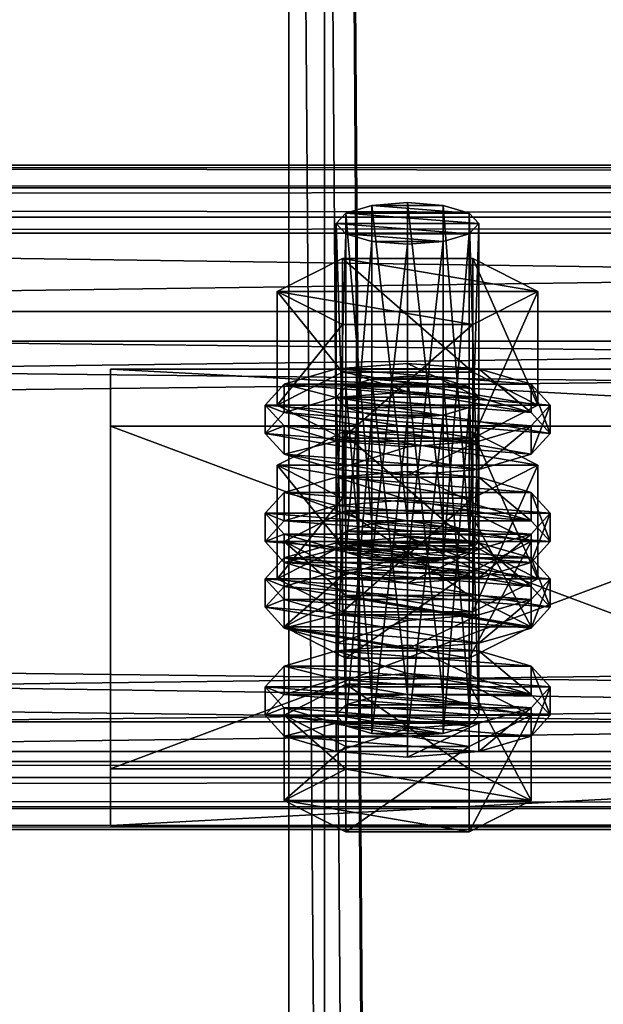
# Model space of a CAD drawing. Header units: millimetres. Extents: x 60485 to 71303, y 100 to 16900.
# Tile 573 of 656: x 63147 to 63196, y 16256 to 16338. Entities that reach past the tile are written whole.
import ezdxf

# ---------------------------------------------------------------- set-up
doc = ezdxf.new("R2010")
doc.units = ezdxf.units.MM
for name, color, linetype in [('13', 7, 'Continuous'), ('3', 7, 'Continuous'), ('6', 7, 'Continuous'), ('9', 7, 'Continuous')]:
    doc.layers.add(name, color=color, linetype=linetype)

msp = doc.modelspace()

# ---------------------------------------------------------------- meshes
at = {"layer": '13', "color": 20}
mesh = msp.add_polyface(dxfattribs=at)
corners = [(63180, 16319.582, 3266.442), (63177, 16319.817, 3267.211), (63177, 16293.041, 3275.397), (63174.804, 16320.459, 3269.311), (63174.804, 16293.683, 3277.497), (63174, 16321.337, 3272.18), (63174, 16294.56, 3280.366), (63174.804, 16322.214, 3275.049), (63174.804, 16295.437, 3283.235), (63177, 16322.856, 3277.149), (63177, 16296.079, 3285.335), (63180, 16323.091, 3277.918), (63180, 16296.314, 3286.104), (63183, 16319.817, 3267.211), (63185.196, 16320.459, 3269.311), (63186, 16321.337, 3272.18), (63185.196, 16322.214, 3275.049), (63183, 16322.856, 3277.149), (63185.485, 16312.837, 3264.844), (63174.515, 16312.837, 3264.844), (63174.515, 16303.274, 3267.768), (63169.03, 16315.615, 3273.929), (63169.03, 16306.052, 3276.853), (63174.515, 16318.392, 3283.014), (63174.515, 16308.829, 3285.938), (63185.485, 16308.829, 3285.938), (63190.97, 16315.615, 3273.929), (63190.97, 16306.052, 3276.853), (63185.485, 16303.274, 3267.768), (63169.608, 16304.297, 3271.115), (63168, 16306.052, 3276.853), (63168, 16303.661, 3277.584), (63169.608, 16301.907, 3271.846), (63169.608, 16307.806, 3282.591), (63169.608, 16305.415, 3283.322), (63174, 16309.09, 3286.791), (63174, 16306.699, 3287.522), (63180, 16309.56, 3288.328), (63180, 16307.169, 3289.059), (63174, 16303.013, 3266.915), (63186, 16303.013, 3266.915), (63190.392, 16304.297, 3271.115), (63192, 16306.052, 3276.853), (63190.392, 16307.806, 3282.591), (63186, 16309.09, 3286.791), (63190.392, 16305.415, 3283.322), (63192, 16303.661, 3277.584), (63190.392, 16301.907, 3271.846), (63177, 16305.199, 3219.395), (63183, 16305.199, 3219.395), (63174.804, 16305.841, 3221.496), (63185.196, 16305.841, 3221.496), (63174, 16306.718, 3224.365), (63186, 16306.718, 3224.365), (63174.804, 16307.595, 3227.233), (63185.196, 16307.595, 3227.233), (63177, 16308.237, 3229.334)]
mesh.append_faces([[corners[k] for k in face] for face in [(9, 12, 10, 10), (13, 1, 0, 0), (9, 17, 11, 11), (19, 22, 20, 20), (21, 24, 22, 22), (23, 25, 24, 24), (18, 21, 19, 19), (22, 28, 20, 20), (29, 31, 32, 32), (30, 34, 31, 31), (33, 36, 34, 34), (35, 38, 36, 36), (35, 44, 37, 37)]], dxfattribs={"vtx0": -1, "color": 20})
mesh.append_faces([[corners[k] for k in face] for face in [(1, 13, 3, 3), (3, 14, 5, 5), (5, 15, 7, 7), (7, 16, 9, 9), (21, 26, 23, 23), (24, 27, 22, 22), (39, 40, 29, 29), (29, 41, 30, 30), (30, 42, 33, 33), (33, 43, 35, 35), (38, 45, 36, 36), (36, 46, 34, 34), (34, 47, 31, 31), (48, 49, 50, 50), (50, 51, 52, 52), (52, 53, 54, 54), (54, 55, 56, 56)]], dxfattribs={"vtx0": -1, "vtx1": -1, "color": 20})
mesh.append_faces([[corners[k] for k in face] for face in [(0, 1, 2, 2), (1, 3, 4, 4), (3, 5, 6, 6), (5, 7, 8, 8), (7, 9, 10, 10), (9, 11, 12, 12), (18, 19, 20, 20), (19, 21, 22, 22), (21, 23, 24, 24), (29, 30, 31, 31), (30, 33, 34, 34), (33, 35, 36, 36), (35, 37, 38, 38)]], dxfattribs={"vtx2": -1, "vtx3": -1, "color": 20})
mesh = msp.add_polyface(dxfattribs=at)
corners = [(63186, 16321.337, 3272.18), (63185.196, 16320.459, 3269.311), (63185.196, 16293.683, 3277.497), (63183, 16319.817, 3267.211), (63183, 16293.041, 3275.397), (63180, 16319.582, 3266.442), (63180, 16292.806, 3274.628), (63180, 16323.091, 3277.918), (63183, 16322.856, 3277.149), (63183, 16296.079, 3285.335), (63180, 16296.314, 3286.104), (63185.196, 16322.214, 3275.049), (63185.196, 16295.437, 3283.235), (63186, 16294.56, 3280.366), (63174.804, 16320.459, 3269.311), (63174, 16321.337, 3272.18), (63174.804, 16322.214, 3275.049), (63177, 16322.856, 3277.149), (63190.97, 16315.615, 3273.929), (63185.485, 16312.837, 3264.844), (63185.485, 16303.274, 3267.768), (63190.97, 16306.052, 3276.853), (63174.515, 16303.274, 3267.768), (63174.515, 16318.392, 3283.014), (63185.485, 16318.392, 3283.014), (63185.485, 16308.829, 3285.938), (63169.03, 16315.615, 3273.929), (63174.515, 16308.829, 3285.938), (63169.03, 16306.052, 3276.853), (63192, 16306.052, 3276.853), (63190.392, 16304.297, 3271.115), (63190.392, 16301.907, 3271.846), (63192, 16303.661, 3277.584), (63180, 16309.56, 3288.328), (63186, 16309.09, 3286.791), (63186, 16306.699, 3287.522), (63180, 16307.169, 3289.059), (63190.392, 16307.806, 3282.591), (63190.392, 16305.415, 3283.322), (63169.608, 16304.297, 3271.115), (63186, 16303.013, 3266.915), (63168, 16306.052, 3276.853), (63169.608, 16307.806, 3282.591), (63174, 16309.09, 3286.791), (63174, 16306.699, 3287.522), (63169.608, 16305.415, 3283.322), (63183, 16305.199, 3219.395), (63177, 16305.199, 3219.395), (63180, 16304.964, 3218.627), (63174.804, 16305.841, 3221.496), (63185.196, 16305.841, 3221.496), (63174, 16306.718, 3224.365), (63186, 16306.718, 3224.365), (63174.804, 16307.595, 3227.233), (63185.196, 16307.595, 3227.233), (63177, 16308.237, 3229.334), (63183, 16308.237, 3229.334), (63180, 16308.472, 3230.102), (63174.515, 16303.774, 3235.199), (63190.97, 16300.996, 3226.114), (63185.485, 16303.774, 3235.199)]
mesh.append_faces([[corners[k] for k in face] for face in [(7, 9, 10, 10), (18, 20, 21, 21), (19, 22, 20, 20), (24, 21, 25, 25), (23, 18, 24, 24), (21, 27, 25, 25), (29, 31, 32, 32), (33, 35, 36, 36), (34, 38, 35, 35), (37, 32, 38, 38), (38, 36, 35, 35), (46, 47, 48, 48), (55, 56, 57, 57), (58, 59, 60, 60)]], dxfattribs={"vtx0": -1, "color": 20})
mesh.append_faces([[corners[k] for k in face] for face in [(14, 3, 1, 1), (15, 1, 0, 0), (16, 0, 11, 11), (17, 11, 8, 8), (26, 19, 18, 18), (28, 21, 20, 20), (39, 40, 30, 30), (41, 30, 29, 29), (42, 29, 37, 37), (43, 37, 34, 34), (44, 38, 32, 32), (45, 32, 31, 31), (49, 46, 50, 50), (51, 50, 52, 52), (53, 52, 54, 54), (55, 54, 56, 56)]], dxfattribs={"vtx0": -1, "vtx2": -1, "vtx3": -1, "color": 20})
mesh.append_faces([[corners[k] for k in face] for face in [(0, 1, 2, 2), (1, 3, 4, 4), (3, 5, 6, 6), (7, 8, 9, 9), (8, 11, 12, 12), (11, 0, 13, 13), (18, 19, 20, 20), (23, 24, 25, 25), (24, 18, 21, 21), (29, 30, 31, 31), (33, 34, 35, 35), (34, 37, 38, 38), (37, 29, 32, 32)]], dxfattribs={"vtx2": -1, "vtx3": -1, "color": 20})
mesh = msp.add_polyface(dxfattribs=at)
corners = [(63186, 16321.337, 3272.18), (63185.196, 16293.683, 3277.497), (63186, 16294.56, 3280.366), (63185.196, 16320.459, 3269.311), (63183, 16293.041, 3275.397), (63183, 16319.817, 3267.211), (63180, 16292.806, 3274.628), (63183, 16322.856, 3277.149), (63185.196, 16295.437, 3283.235), (63183, 16296.079, 3285.335), (63185.196, 16322.214, 3275.049), (63180, 16296.314, 3286.104), (63177, 16296.079, 3285.335), (63174.804, 16295.437, 3283.235), (63174, 16294.56, 3280.366), (63169.608, 16294.56, 3280.366), (63185.196, 16291.929, 3271.759), (63190.392, 16294.56, 3280.366), (63174.804, 16297.191, 3288.973), (63185.196, 16297.191, 3288.973), (63192, 16296.951, 3279.635), (63190.392, 16295.196, 3273.897), (63190.392, 16292.806, 3274.628), (63192, 16294.56, 3280.366), (63180, 16300.459, 3291.111), (63186, 16299.989, 3289.573), (63186, 16297.598, 3290.304), (63180, 16298.068, 3291.842), (63190.392, 16298.705, 3285.373), (63190.392, 16296.314, 3286.104), (63186, 16293.912, 3269.697), (63174, 16293.912, 3269.697), (63180, 16293.442, 3268.16), (63169.608, 16295.196, 3273.897), (63168, 16296.951, 3279.635), (63169.608, 16298.705, 3285.373), (63174, 16299.989, 3289.573), (63169.608, 16296.314, 3286.104), (63168, 16294.56, 3280.366), (63190.392, 16304.297, 3271.115), (63186, 16303.013, 3266.915), (63186, 16300.622, 3267.646), (63190.392, 16301.907, 3271.846), (63180, 16302.543, 3265.377), (63180, 16300.152, 3266.108), (63174, 16303.013, 3266.915), (63168, 16303.661, 3277.584), (63180, 16308.472, 3230.102), (63183, 16308.237, 3229.334), (63183, 16281.461, 3237.52), (63185.196, 16307.595, 3227.233), (63185.196, 16280.818, 3235.42), (63190.97, 16300.996, 3226.114), (63185.485, 16298.219, 3217.029), (63185.485, 16288.656, 3219.953), (63174.515, 16303.774, 3235.199), (63185.485, 16303.774, 3235.199), (63185.485, 16294.211, 3238.122), (63190.97, 16291.433, 3229.038), (63169.03, 16300.996, 3226.114), (63174, 16294.472, 3238.976), (63190.392, 16293.187, 3234.775), (63186, 16294.472, 3238.976), (63180, 16294.942, 3240.513)]
mesh.append_faces([[corners[k] for k in face] for face in [(0, 1, 2, 2), (3, 4, 1, 1), (5, 6, 4, 4), (7, 8, 9, 9), (10, 2, 8, 8), (8, 11, 9, 9), (18, 17, 19, 19), (20, 22, 23, 23), (24, 26, 27, 27), (25, 29, 26, 26), (28, 23, 29, 29), (30, 31, 32, 32), (36, 25, 24, 24), (29, 27, 26, 26), (39, 41, 42, 42), (40, 44, 41, 41), (40, 45, 43, 43), (56, 58, 57, 57), (60, 62, 63, 63)]], dxfattribs={"vtx0": -1, "color": 20})
mesh.append_faces([[corners[k] for k in face] for face in [(11, 8, 12, 12)]], dxfattribs={"vtx0": -1, "vtx1": -1, "color": 20})
mesh.append_faces([[corners[k] for k in face] for face in [(13, 8, 2, 2), (14, 2, 1, 1), (15, 16, 17, 17), (33, 30, 21, 21), (34, 21, 20, 20), (35, 20, 28, 28), (36, 28, 25, 25), (37, 29, 23, 23), (38, 23, 22, 22), (46, 42, 41, 41), (59, 53, 52, 52), (60, 61, 62, 62)]], dxfattribs={"vtx0": -1, "vtx2": -1, "vtx3": -1, "color": 20})
mesh.append_faces([[corners[k] for k in face] for face in [(20, 21, 22, 22), (24, 25, 26, 26), (25, 28, 29, 29), (28, 20, 23, 23), (39, 40, 41, 41), (40, 43, 44, 44), (47, 48, 49, 49), (48, 50, 51, 51), (52, 53, 54, 54), (55, 56, 57, 57), (56, 52, 58, 58)]], dxfattribs={"vtx2": -1, "vtx3": -1, "color": 20})
mesh = msp.add_polyface(dxfattribs=at)
corners = [(63180, 16319.582, 3266.442), (63177, 16293.041, 3275.397), (63180, 16292.806, 3274.628), (63177, 16319.817, 3267.211), (63174.804, 16293.683, 3277.497), (63174.804, 16320.459, 3269.311), (63174, 16294.56, 3280.366), (63174, 16321.337, 3272.18), (63174.804, 16295.437, 3283.235), (63174.804, 16322.214, 3275.049), (63177, 16296.079, 3285.335), (63185.196, 16295.437, 3283.235), (63186, 16294.56, 3280.366), (63183, 16293.041, 3275.397), (63169.608, 16294.56, 3280.366), (63190.392, 16294.56, 3280.366), (63174.804, 16297.191, 3288.973), (63174, 16293.912, 3269.697), (63169.608, 16295.196, 3273.897), (63169.608, 16292.806, 3274.628), (63168, 16296.951, 3279.635), (63168, 16294.56, 3280.366), (63169.608, 16298.705, 3285.373), (63169.608, 16296.314, 3286.104), (63174, 16299.989, 3289.573), (63174, 16297.598, 3290.304), (63180, 16300.459, 3291.111), (63180, 16298.068, 3291.842), (63186, 16293.912, 3269.697), (63190.392, 16295.196, 3273.897), (63192, 16296.951, 3279.635), (63190.392, 16298.705, 3285.373), (63190.392, 16296.314, 3286.104), (63192, 16294.56, 3280.366), (63180, 16302.543, 3265.377), (63174, 16303.013, 3266.915), (63174, 16300.622, 3267.646), (63180, 16300.152, 3266.108), (63169.608, 16304.297, 3271.115), (63169.608, 16301.907, 3271.846), (63168, 16303.661, 3277.584), (63186, 16300.622, 3267.646), (63174, 16306.718, 3224.365), (63174.804, 16307.595, 3227.233), (63174.804, 16280.818, 3235.42), (63177, 16308.237, 3229.334), (63177, 16281.461, 3237.52), (63180, 16308.472, 3230.102), (63180, 16281.696, 3238.289), (63174.515, 16298.219, 3217.029), (63169.03, 16300.996, 3226.114), (63169.03, 16291.433, 3229.038), (63174.515, 16303.774, 3235.199), (63174.515, 16294.211, 3238.122), (63185.485, 16294.211, 3238.122), (63185.485, 16298.219, 3217.029), (63190.97, 16300.996, 3226.114), (63174, 16294.472, 3238.976), (63180, 16294.942, 3240.513), (63180, 16292.551, 3241.244), (63169.608, 16293.187, 3234.775), (63190.392, 16293.187, 3234.775)]
mesh.append_faces([[corners[k] for k in face] for face in [(0, 1, 2, 2), (3, 4, 1, 1), (5, 6, 4, 4), (7, 8, 6, 6), (9, 10, 8, 8), (18, 21, 19, 19), (20, 23, 21, 21), (22, 25, 23, 23), (24, 27, 25, 25), (34, 36, 37, 37), (35, 39, 36, 36), (39, 37, 36, 36), (50, 53, 51, 51), (52, 54, 53, 53), (55, 50, 49, 49)]], dxfattribs={"vtx0": -1, "color": 20})
mesh.append_faces([[corners[k] for k in face] for face in [(10, 11, 8, 8), (8, 12, 6, 6), (6, 13, 4, 4), (14, 15, 16, 16), (17, 28, 18, 18), (18, 29, 20, 20), (20, 30, 22, 22), (22, 31, 24, 24), (27, 32, 25, 25), (25, 32, 23, 23), (23, 33, 21, 21), (40, 41, 39, 39), (50, 56, 52, 52), (60, 61, 57, 57)]], dxfattribs={"vtx0": -1, "vtx1": -1, "color": 20})
mesh.append_faces([[corners[k] for k in face] for face in [(39, 41, 37, 37)]], dxfattribs={"vtx0": -1, "vtx2": -1, "vtx3": -1, "color": 20})
mesh.append_faces([[corners[k] for k in face] for face in [(17, 18, 19, 19), (18, 20, 21, 21), (20, 22, 23, 23), (22, 24, 25, 25), (24, 26, 27, 27), (34, 35, 36, 36), (35, 38, 39, 39), (42, 43, 44, 44), (43, 45, 46, 46), (45, 47, 48, 48), (49, 50, 51, 51), (50, 52, 53, 53), (57, 58, 59, 59)]], dxfattribs={"vtx2": -1, "vtx3": -1, "color": 20})
mesh = msp.add_polyface(dxfattribs=at)
corners = [(63174, 16294.56, 3280.366), (63185.196, 16293.683, 3277.497), (63183, 16293.041, 3275.397), (63190.392, 16294.56, 3280.366), (63185.196, 16291.929, 3271.759), (63185.196, 16284.756, 3273.952), (63190.392, 16287.388, 3282.559), (63174.804, 16284.756, 3273.952), (63174.804, 16297.191, 3288.973), (63185.196, 16297.191, 3288.973), (63185.196, 16290.019, 3291.166), (63174.804, 16290.019, 3291.166), (63190.392, 16295.196, 3273.897), (63186, 16293.912, 3269.697), (63186, 16291.522, 3270.428), (63190.392, 16292.806, 3274.628), (63180, 16293.442, 3268.16), (63180, 16291.052, 3268.891), (63169.608, 16292.806, 3274.628), (63186, 16306.718, 3224.365), (63185.196, 16305.841, 3221.496), (63185.196, 16279.064, 3229.682), (63183, 16305.199, 3219.395), (63183, 16278.422, 3227.582), (63180, 16304.964, 3218.627), (63180, 16278.187, 3226.813), (63180, 16308.472, 3230.102), (63183, 16281.461, 3237.52), (63180, 16281.696, 3238.289), (63183, 16308.237, 3229.334), (63185.196, 16280.818, 3235.42), (63185.196, 16307.595, 3227.233), (63186, 16279.941, 3232.551), (63190.97, 16300.996, 3226.114), (63185.485, 16288.656, 3219.953), (63190.97, 16291.433, 3229.038), (63185.485, 16298.219, 3217.029), (63174.515, 16288.656, 3219.953), (63174.515, 16294.211, 3238.122), (63185.485, 16294.211, 3238.122), (63169.03, 16291.433, 3229.038), (63192, 16291.433, 3229.038), (63190.392, 16289.679, 3223.3), (63190.392, 16287.288, 3224.031), (63192, 16289.042, 3229.769), (63186, 16288.395, 3219.099), (63186, 16286.004, 3219.83), (63180, 16287.925, 3217.562), (63180, 16285.534, 3218.293), (63180, 16294.942, 3240.513), (63186, 16294.472, 3238.976), (63186, 16292.081, 3239.707), (63180, 16292.551, 3241.244), (63190.392, 16293.187, 3234.775), (63190.392, 16290.797, 3235.506), (63174, 16288.395, 3219.099), (63169.608, 16289.679, 3223.3), (63168, 16291.433, 3229.038), (63169.608, 16293.187, 3234.775), (63174, 16292.081, 3239.707), (63169.608, 16290.797, 3235.506), (63168, 16289.042, 3229.769)]
mesh.append_faces([[corners[k] for k in face] for face in [(3, 5, 6, 6), (4, 7, 5, 5), (9, 6, 10, 10), (6, 11, 10, 10), (12, 14, 15, 15), (13, 17, 14, 14), (26, 27, 28, 28), (29, 30, 27, 27), (31, 32, 30, 30), (33, 34, 35, 35), (36, 37, 34, 34), (35, 38, 39, 39), (41, 43, 44, 44), (42, 46, 43, 43), (49, 51, 52, 52), (50, 54, 51, 51), (53, 44, 54, 54), (45, 55, 47, 47), (54, 52, 51, 51)]], dxfattribs={"vtx0": -1, "color": 20})
mesh.append_faces([[corners[k] for k in face] for face in [(0, 1, 2, 2), (18, 15, 14, 14), (40, 35, 34, 34), (56, 45, 42, 42), (57, 42, 41, 41), (58, 41, 53, 53), (59, 54, 44, 44), (60, 44, 43, 43), (61, 43, 46, 46)]], dxfattribs={"vtx0": -1, "vtx2": -1, "vtx3": -1, "color": 20})
mesh.append_faces([[corners[k] for k in face] for face in [(3, 4, 5, 5), (8, 9, 10, 10), (9, 3, 6, 6), (12, 13, 14, 14), (13, 16, 17, 17), (19, 20, 21, 21), (20, 22, 23, 23), (22, 24, 25, 25), (31, 19, 32, 32), (41, 42, 43, 43), (42, 45, 46, 46), (45, 47, 48, 48), (49, 50, 51, 51), (50, 53, 54, 54), (53, 41, 44, 44)]], dxfattribs={"vtx2": -1, "vtx3": -1, "color": 20})
mesh = msp.add_polyface(dxfattribs=at)
corners = [(63174.804, 16293.683, 3277.497), (63183, 16293.041, 3275.397), (63177, 16293.041, 3275.397), (63180, 16292.806, 3274.628), (63185.196, 16291.929, 3271.759), (63174.804, 16291.929, 3271.759), (63174.804, 16284.756, 3273.952), (63169.608, 16294.56, 3280.366), (63169.608, 16287.388, 3282.559), (63174.804, 16297.191, 3288.973), (63174.804, 16290.019, 3291.166), (63185.196, 16290.019, 3291.166), (63190.392, 16287.388, 3282.559), (63180, 16293.442, 3268.16), (63174, 16293.912, 3269.697), (63174, 16291.522, 3270.428), (63180, 16291.052, 3268.891), (63169.608, 16292.806, 3274.628), (63168, 16294.56, 3280.366), (63190.392, 16292.806, 3274.628), (63186, 16291.522, 3270.428), (63180, 16304.964, 3218.627), (63177, 16305.199, 3219.395), (63177, 16278.422, 3227.582), (63174.804, 16305.841, 3221.496), (63174.804, 16279.064, 3229.682), (63174, 16306.718, 3224.365), (63174, 16279.941, 3232.551), (63174.804, 16280.818, 3235.42), (63174.804, 16307.595, 3227.233), (63177, 16281.461, 3237.52), (63177, 16308.237, 3229.334), (63180, 16281.696, 3238.289), (63185.485, 16298.219, 3217.029), (63174.515, 16298.219, 3217.029), (63174.515, 16288.656, 3219.953), (63169.03, 16291.433, 3229.038), (63174.515, 16294.211, 3238.122), (63190.97, 16291.433, 3229.038), (63185.485, 16288.656, 3219.953), (63180, 16287.925, 3217.562), (63174, 16288.395, 3219.099), (63174, 16286.004, 3219.83), (63169.608, 16289.679, 3223.3), (63169.608, 16287.288, 3224.031), (63168, 16291.433, 3229.038), (63168, 16289.042, 3229.769), (63169.608, 16293.187, 3234.775), (63169.608, 16290.797, 3235.506), (63174, 16294.472, 3238.976), (63174, 16292.081, 3239.707), (63180, 16292.551, 3241.244), (63186, 16288.395, 3219.099), (63190.392, 16289.679, 3223.3), (63192, 16291.433, 3229.038), (63190.392, 16290.797, 3235.506), (63192, 16289.042, 3229.769), (63190.392, 16287.288, 3224.031), (63186, 16286.004, 3219.83)]
mesh.append_faces([[corners[k] for k in face] for face in [(2, 1, 3, 3), (5, 8, 6, 6), (7, 10, 8, 8), (9, 11, 10, 10), (4, 7, 5, 5), (13, 15, 16, 16), (14, 17, 15, 15), (15, 20, 16, 16), (26, 28, 27, 27), (29, 30, 28, 28), (31, 32, 30, 30), (34, 36, 35, 35), (36, 39, 35, 35), (41, 44, 42, 42), (43, 46, 44, 44), (45, 48, 46, 46), (47, 50, 48, 48), (49, 51, 50, 50)]], dxfattribs={"vtx0": -1, "color": 20})
mesh.append_faces([[corners[k] for k in face] for face in [(0, 1, 2, 2), (10, 12, 8, 8), (18, 19, 17, 17), (17, 20, 15, 15), (37, 38, 36, 36), (41, 52, 43, 43), (43, 53, 45, 45), (45, 54, 47, 47), (51, 55, 50, 50), (50, 56, 48, 48), (48, 57, 46, 46), (46, 58, 44, 44)]], dxfattribs={"vtx0": -1, "vtx1": -1, "color": 20})
mesh.append_faces([[corners[k] for k in face] for face in [(4, 5, 6, 6), (5, 7, 8, 8), (7, 9, 10, 10), (13, 14, 15, 15), (21, 22, 23, 23), (22, 24, 25, 25), (24, 26, 27, 27), (33, 34, 35, 35), (40, 41, 42, 42), (41, 43, 44, 44), (43, 45, 46, 46), (45, 47, 48, 48), (47, 49, 50, 50)]], dxfattribs={"vtx2": -1, "vtx3": -1, "color": 20})
mesh = msp.add_polyface(dxfattribs=at)
corners = [(63169.608, 16287.388, 3282.559), (63190.392, 16287.388, 3282.559), (63185.196, 16284.756, 3273.952), (63186, 16306.718, 3224.365), (63185.196, 16279.064, 3229.682), (63186, 16279.941, 3232.551), (63185.196, 16305.841, 3221.496), (63183, 16278.422, 3227.582), (63183, 16305.199, 3219.395), (63180, 16278.187, 3226.813), (63185.196, 16280.818, 3235.42), (63180, 16281.696, 3238.289), (63183, 16281.461, 3237.52), (63174.804, 16280.818, 3235.42), (63174, 16279.941, 3232.551), (63177, 16278.422, 3227.582), (63190.392, 16279.941, 3232.551), (63185.196, 16277.31, 3223.944), (63185.196, 16270.138, 3226.137), (63190.392, 16272.769, 3234.744), (63174.804, 16270.138, 3226.137), (63174.804, 16282.573, 3241.158), (63185.196, 16282.573, 3241.158), (63185.196, 16275.4, 3243.35), (63169.608, 16279.941, 3232.551), (63174.804, 16275.4, 3243.35), (63169.608, 16272.769, 3234.744), (63192, 16282.332, 3231.82), (63190.392, 16280.578, 3226.082), (63190.392, 16278.187, 3226.813), (63192, 16279.941, 3232.551), (63186, 16279.294, 3221.882), (63186, 16276.903, 3222.613), (63180, 16278.824, 3220.344), (63180, 16276.433, 3221.075), (63180, 16285.841, 3243.296), (63186, 16285.371, 3241.758), (63186, 16282.98, 3242.489), (63180, 16283.45, 3244.027), (63190.392, 16284.086, 3237.558), (63190.392, 16281.696, 3238.289), (63174, 16279.294, 3221.882), (63169.608, 16280.578, 3226.082), (63168, 16282.332, 3231.82), (63169.608, 16284.086, 3237.558), (63174, 16285.371, 3241.758), (63169.608, 16281.696, 3238.289), (63168, 16279.941, 3232.551), (63169.608, 16278.187, 3226.813), (63174, 16276.903, 3222.613), (63186, 16288.395, 3219.099), (63180, 16285.534, 3218.293), (63186, 16286.004, 3219.83)]
mesh.append_faces([[corners[k] for k in face] for face in [(3, 4, 5, 5), (6, 7, 4, 4), (8, 9, 7, 7), (10, 11, 12, 12), (15, 7, 9, 9), (16, 18, 19, 19), (17, 20, 18, 18), (22, 19, 23, 23), (21, 16, 22, 22), (19, 25, 23, 23), (27, 29, 30, 30), (28, 32, 29, 29), (31, 34, 32, 32), (35, 37, 38, 38), (36, 40, 37, 37), (39, 30, 40, 40), (31, 41, 33, 33), (45, 36, 35, 35), (40, 38, 37, 37), (49, 32, 34, 34), (50, 51, 52, 52)]], dxfattribs={"vtx0": -1, "color": 20})
mesh.append_faces([[corners[k] for k in face] for face in [(0, 1, 2, 2), (13, 10, 5, 5), (14, 5, 4, 4), (14, 4, 7, 7), (24, 17, 16, 16), (26, 19, 18, 18), (42, 31, 28, 28), (43, 28, 27, 27), (44, 27, 39, 39), (45, 39, 36, 36), (46, 40, 30, 30), (47, 30, 29, 29), (48, 29, 32, 32)]], dxfattribs={"vtx0": -1, "vtx2": -1, "vtx3": -1, "color": 20})
mesh.append_faces([[corners[k] for k in face] for face in [(16, 17, 18, 18), (21, 22, 23, 23), (22, 16, 19, 19), (27, 28, 29, 29), (28, 31, 32, 32), (31, 33, 34, 34), (35, 36, 37, 37), (36, 39, 40, 40), (39, 27, 30, 30)]], dxfattribs={"vtx2": -1, "vtx3": -1, "color": 20})
mesh = msp.add_polyface(dxfattribs=at)
corners = [(63169.608, 16287.388, 3282.559), (63185.196, 16284.756, 3273.952), (63174.804, 16284.756, 3273.952), (63180, 16304.964, 3218.627), (63177, 16278.422, 3227.582), (63180, 16278.187, 3226.813), (63177, 16305.199, 3219.395), (63174.804, 16279.064, 3229.682), (63174.804, 16305.841, 3221.496), (63174, 16279.941, 3232.551), (63180, 16281.696, 3238.289), (63185.196, 16280.818, 3235.42), (63177, 16281.461, 3237.52), (63174.804, 16280.818, 3235.42), (63186, 16279.941, 3232.551), (63183, 16278.422, 3227.582), (63185.196, 16277.31, 3223.944), (63174.804, 16277.31, 3223.944), (63174.804, 16270.138, 3226.137), (63169.608, 16279.941, 3232.551), (63169.608, 16272.769, 3234.744), (63174.804, 16282.573, 3241.158), (63174.804, 16275.4, 3243.35), (63185.196, 16275.4, 3243.35), (63190.392, 16279.941, 3232.551), (63190.392, 16272.769, 3234.744), (63185.196, 16270.138, 3226.137), (63180, 16278.824, 3220.344), (63174, 16279.294, 3221.882), (63174, 16276.903, 3222.613), (63180, 16276.433, 3221.075), (63169.608, 16280.578, 3226.082), (63169.608, 16278.187, 3226.813), (63168, 16282.332, 3231.82), (63168, 16279.941, 3232.551), (63169.608, 16284.086, 3237.558), (63169.608, 16281.696, 3238.289), (63174, 16285.371, 3241.758), (63174, 16282.98, 3242.489), (63180, 16285.841, 3243.296), (63180, 16283.45, 3244.027), (63186, 16279.294, 3221.882), (63190.392, 16280.578, 3226.082), (63192, 16282.332, 3231.82), (63190.392, 16284.086, 3237.558), (63190.392, 16281.696, 3238.289), (63192, 16279.941, 3232.551), (63190.392, 16278.187, 3226.813), (63186, 16276.903, 3222.613), (63180, 16287.925, 3217.562), (63174, 16286.004, 3219.83), (63180, 16285.534, 3218.293), (63169.608, 16287.288, 3224.031), (63186, 16286.004, 3219.83)]
mesh.append_faces([[corners[k] for k in face] for face in [(0, 1, 2, 2), (3, 4, 5, 5), (6, 7, 4, 4), (8, 9, 7, 7), (17, 20, 18, 18), (19, 22, 20, 20), (21, 23, 22, 22), (16, 19, 17, 17), (20, 26, 18, 18), (27, 29, 30, 30), (28, 32, 29, 29), (31, 34, 32, 32), (33, 36, 34, 34), (35, 38, 36, 36), (37, 40, 38, 38), (49, 50, 51, 51), (52, 51, 50, 50)]], dxfattribs={"vtx0": -1, "color": 20})
mesh.append_faces([[corners[k] for k in face] for face in [(10, 11, 12, 12), (12, 11, 13, 13), (13, 14, 9, 9), (9, 15, 7, 7), (7, 15, 4, 4), (19, 24, 21, 21), (22, 25, 20, 20), (28, 41, 31, 31), (31, 42, 33, 33), (33, 43, 35, 35), (35, 44, 37, 37), (40, 45, 38, 38), (38, 45, 36, 36), (36, 46, 34, 34), (34, 47, 32, 32), (32, 48, 29, 29)]], dxfattribs={"vtx0": -1, "vtx1": -1, "color": 20})
mesh.append_faces([[corners[k] for k in face] for face in [(52, 53, 51, 51)]], dxfattribs={"vtx0": -1, "vtx2": -1, "vtx3": -1, "color": 20})
mesh.append_faces([[corners[k] for k in face] for face in [(16, 17, 18, 18), (17, 19, 20, 20), (19, 21, 22, 22), (27, 28, 29, 29), (28, 31, 32, 32), (31, 33, 34, 34), (33, 35, 36, 36), (35, 37, 38, 38), (37, 39, 40, 40)]], dxfattribs={"vtx2": -1, "vtx3": -1, "color": 20})
at = {"layer": '3', "color": 91}
mesh = msp.add_polyface(dxfattribs=at)
corners = [(63173, 16854.959, 2970.03), (63173, 16738.421, 2970.03), (63173, 8515, 5484.182), (63173, 8515, 5561.563), (63173, 16854.959, 3011.782), (63227, 8515, 5561.563), (63227, 16854.959, 3011.782), (63227, 16738.421, 2970.03), (63227, 16854.959, 2970.03), (63227, 8515, 5484.182), (63230, 8515, 5564.7), (63230, 8515, 5481.045), (63170, 8515, 5481.045), (63170, 8515, 5564.7), (63170, 16854.959, 3014.919), (63230, 16854.959, 3014.919), (63230, 16854.959, 2970.03), (63170, 16854.959, 2970.03), (63170, 16728.16, 2970.03), (63230, 16728.16, 2970.03)]
mesh.append_faces([[corners[k] for k in face] for face in [(1, 4, 0, 0), (3, 1, 2, 2), (3, 6, 4, 4), (7, 5, 9, 9), (6, 7, 8, 8), (1, 9, 2, 2), (10, 14, 15, 15), (16, 6, 8, 8), (0, 14, 17, 17), (18, 13, 12, 12), (14, 18, 17, 17), (19, 12, 11, 11), (19, 15, 16, 16), (10, 19, 11, 11), (7, 16, 8, 8), (17, 1, 0, 0)]], dxfattribs={"vtx0": -1, "color": 91})
mesh.append_faces([[corners[k] for k in face] for face in [(4, 1, 3, 3), (5, 7, 6, 6), (10, 5, 13, 13), (5, 11, 9, 9), (9, 11, 2, 2), (13, 3, 12, 12), (3, 13, 5, 5), (12, 2, 11, 11), (14, 4, 15, 15), (15, 6, 16, 16), (13, 18, 14, 14), (15, 19, 10, 10), (19, 7, 18, 18), (18, 1, 17, 17), (1, 18, 7, 7)]], dxfattribs={"vtx0": -1, "vtx1": -1, "color": 91})
mesh.append_faces([[corners[k] for k in face] for face in [(5, 10, 11, 11), (12, 3, 2, 2), (14, 0, 4, 4), (15, 4, 6, 6), (7, 19, 16, 16)]], dxfattribs={"vtx0": -1, "vtx2": -1, "vtx3": -1, "color": 91})
mesh.append_faces([[corners[k] for k in face] for face in [(3, 5, 6, 6), (1, 7, 9, 9), (10, 13, 14, 14), (19, 18, 12, 12)]], dxfattribs={"vtx2": -1, "vtx3": -1, "color": 91})
mesh = msp.add_polyface(dxfattribs=at)
corners = [(63245, 16270.66, 3193.642), (63155, 16270.66, 3193.642), (63155, 16304.283, 3303.617), (63245, 16304.283, 3303.617), (63155, 16275.441, 3192.18), (63155, 16309.064, 3302.155), (63245, 16275.441, 3192.18), (63245, 16309.064, 3302.155)]
mesh.append_faces([[corners[k] for k in face] for face in [(0, 2, 3, 3), (1, 5, 2, 2), (4, 7, 5, 5), (6, 3, 7, 7), (1, 6, 4, 4), (3, 5, 7, 7)]], dxfattribs={"vtx0": -1, "color": 91})
mesh.append_faces([[corners[k] for k in face] for face in [(0, 1, 2, 2), (1, 4, 5, 5), (4, 6, 7, 7), (6, 0, 3, 3), (1, 0, 6, 6), (3, 2, 5, 5)]], dxfattribs={"vtx2": -1, "vtx3": -1, "color": 91})
at = {"layer": '6', "color": 2}
mesh = msp.add_polyface(dxfattribs=at)
corners = [(63227, 8555, 2973.03), (63173, 8555, 2973.03), (63173, 16718.348, 2973.03), (63227, 16718.348, 2973.03), (63173, 8555, 3027.03), (63173, 16541.721, 3027.03), (63227, 8555, 3027.03), (63227, 16541.721, 3027.03), (63230, 8555, 2970.03), (63230, 8555, 3030.03), (63230, 16531.909, 3030.03), (63230, 16728.16, 2970.03), (63170, 8555, 3030.03), (63170, 16531.909, 3030.03), (63170, 8555, 2970.03), (63170, 16728.16, 2970.03)]
mesh.append_faces([[corners[k] for k in face] for face in [(0, 2, 3, 3), (1, 5, 2, 2), (4, 7, 5, 5), (6, 3, 7, 7), (8, 10, 11, 11), (9, 13, 10, 10), (12, 15, 13, 13), (14, 11, 15, 15)]], dxfattribs={"vtx0": -1, "color": 2})
mesh.append_faces([[corners[k] for k in face] for face in [(9, 6, 12, 12), (6, 8, 0, 0), (0, 8, 1, 1), (12, 4, 14, 14), (4, 12, 6, 6), (14, 1, 8, 8), (11, 3, 15, 15), (3, 10, 7, 7), (7, 10, 5, 5), (15, 2, 13, 13), (2, 15, 3, 3), (13, 5, 10, 10)]], dxfattribs={"vtx0": -1, "vtx1": -1, "color": 2})
mesh.append_faces([[corners[k] for k in face] for face in [(6, 9, 8, 8), (14, 4, 1, 1), (3, 11, 10, 10), (13, 2, 5, 5)]], dxfattribs={"vtx0": -1, "vtx2": -1, "vtx3": -1, "color": 2})
mesh.append_faces([[corners[k] for k in face] for face in [(0, 1, 2, 2), (1, 4, 5, 5), (4, 6, 7, 7), (6, 0, 3, 3), (8, 9, 10, 10), (9, 12, 13, 13), (12, 14, 15, 15), (14, 8, 11, 11)]], dxfattribs={"vtx2": -1, "vtx3": -1, "color": 2})
at = {"layer": '9', "color": 243}
mesh = msp.add_polyface(dxfattribs=at)
corners = [(60500, 16321.854, 3183.217), (60500, 16276.909, 3196.964), (63500, 16276.909, 3196.964), (63500, 16321.854, 3183.217), (60500, 16311.425, 3309.804), (63500, 16311.425, 3309.804), (60500, 16276.043, 3320.626), (63500, 16276.043, 3320.626), (60500, 16272.241, 3308.195), (63500, 16272.241, 3308.195), (60500, 16270.328, 3308.78), (63500, 16270.328, 3308.78), (60500, 16274.716, 3323.124), (63500, 16274.716, 3323.124), (60500, 16313.922, 3311.131), (63500, 16313.922, 3311.131), (60500, 16279.407, 3198.292), (63500, 16279.407, 3198.292), (60500, 16320.526, 3185.714), (63500, 16320.526, 3185.714), (60500, 16324.329, 3198.146), (63500, 16324.329, 3198.146), (60500, 16326.241, 3197.561), (63500, 16326.241, 3197.561)]
mesh.append_faces([[corners[k] for k in face] for face in [(0, 2, 3, 3), (1, 5, 2, 2), (4, 7, 5, 5), (6, 9, 7, 7), (8, 11, 9, 9), (10, 13, 11, 11), (12, 15, 13, 13), (14, 17, 15, 15), (16, 19, 17, 17), (18, 21, 19, 19), (20, 23, 21, 21), (22, 3, 23, 23), (20, 0, 22, 22), (8, 12, 10, 10), (11, 7, 9, 9)]], dxfattribs={"vtx0": -1, "color": 243})
mesh.append_faces([[corners[k] for k in face] for face in [(1, 16, 4, 4), (16, 0, 18, 18), (18, 0, 20, 20), (12, 6, 14, 14), (14, 4, 16, 16), (3, 19, 23, 23), (19, 2, 17, 17), (17, 2, 15, 15), (15, 5, 13, 13), (13, 7, 11, 11)]], dxfattribs={"vtx0": -1, "vtx1": -1, "color": 243})
mesh.append_faces([[corners[k] for k in face] for face in [(16, 1, 0, 0), (12, 8, 6, 6), (14, 6, 4, 4), (19, 3, 2, 2), (15, 2, 5, 5), (13, 5, 7, 7)]], dxfattribs={"vtx0": -1, "vtx2": -1, "vtx3": -1, "color": 243})
mesh.append_faces([[corners[k] for k in face] for face in [(21, 23, 19, 19)]], dxfattribs={"vtx1": -1, "color": 243})
mesh.append_faces([[corners[k] for k in face] for face in [(0, 1, 2, 2), (1, 4, 5, 5), (4, 6, 7, 7), (6, 8, 9, 9), (8, 10, 11, 11), (10, 12, 13, 13), (12, 14, 15, 15), (14, 16, 17, 17), (16, 18, 19, 19), (18, 20, 21, 21), (20, 22, 23, 23), (22, 0, 3, 3)]], dxfattribs={"vtx2": -1, "vtx3": -1, "color": 243})
mesh = msp.add_polyface(dxfattribs=at)
corners = [(62900, 16321.854, 3183.217), (62900, 16276.909, 3196.964), (66100, 16276.909, 3196.964), (66100, 16321.854, 3183.217), (62900, 16311.425, 3309.804), (66100, 16311.425, 3309.804), (62900, 16276.043, 3320.626), (66100, 16276.043, 3320.626), (62900, 16272.241, 3308.195), (66100, 16272.241, 3308.195), (62900, 16270.328, 3308.78), (66100, 16270.328, 3308.78), (62900, 16274.716, 3323.124), (66100, 16274.716, 3323.124), (62900, 16313.922, 3311.131), (66100, 16313.922, 3311.131), (62900, 16279.407, 3198.292), (66100, 16279.407, 3198.292), (62900, 16320.526, 3185.714), (66100, 16320.526, 3185.714), (62900, 16324.329, 3198.146), (66100, 16324.329, 3198.146), (62900, 16326.241, 3197.561), (66100, 16326.241, 3197.561)]
mesh.append_faces([[corners[k] for k in face] for face in [(0, 2, 3, 3), (1, 5, 2, 2), (4, 7, 5, 5), (6, 9, 7, 7), (8, 11, 9, 9), (10, 13, 11, 11), (12, 15, 13, 13), (14, 17, 15, 15), (16, 19, 17, 17), (18, 21, 19, 19), (20, 23, 21, 21), (22, 3, 23, 23), (20, 0, 22, 22), (8, 12, 10, 10), (11, 7, 9, 9)]], dxfattribs={"vtx0": -1, "color": 243})
mesh.append_faces([[corners[k] for k in face] for face in [(1, 16, 4, 4), (16, 0, 18, 18), (18, 0, 20, 20), (12, 6, 14, 14), (14, 4, 16, 16), (3, 19, 23, 23), (19, 2, 17, 17), (17, 2, 15, 15), (15, 5, 13, 13), (13, 7, 11, 11)]], dxfattribs={"vtx0": -1, "vtx1": -1, "color": 243})
mesh.append_faces([[corners[k] for k in face] for face in [(16, 1, 0, 0), (12, 8, 6, 6), (14, 6, 4, 4), (19, 3, 2, 2), (15, 2, 5, 5), (13, 5, 7, 7)]], dxfattribs={"vtx0": -1, "vtx2": -1, "vtx3": -1, "color": 243})
mesh.append_faces([[corners[k] for k in face] for face in [(21, 23, 19, 19)]], dxfattribs={"vtx1": -1, "color": 243})
mesh.append_faces([[corners[k] for k in face] for face in [(0, 1, 2, 2), (1, 4, 5, 5), (4, 6, 7, 7), (6, 8, 9, 9), (8, 10, 11, 11), (10, 12, 13, 13), (12, 14, 15, 15), (14, 16, 17, 17), (16, 18, 19, 19), (18, 20, 21, 21), (20, 22, 23, 23), (22, 0, 3, 3)]], dxfattribs={"vtx2": -1, "vtx3": -1, "color": 243})

doc.saveas('drawing.dxf')
